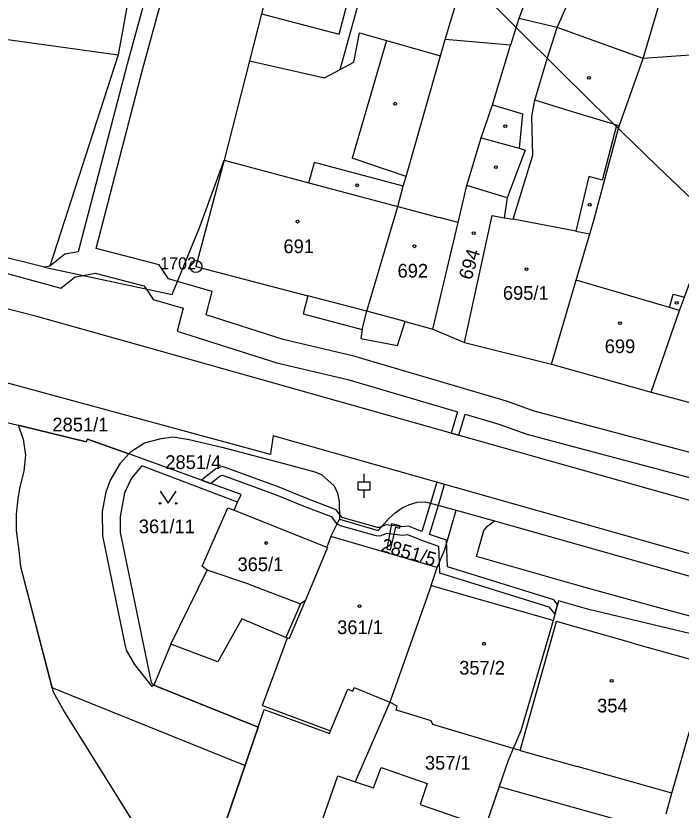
# Model space of a CAD drawing. Extents: x -644096 to -634268, y -1141430 to -1133463.
# Drawn here: x -639719.5 to -639636.9, y -1138128.6 to -1138030 of the extents above; entities that cross this region are included whole.
import ezdxf

# ---------------------------------------------------------------- set-up
doc = ezdxf.new("R2010")
doc.units = 0
for name, color, linetype in [('_CIVIL_CONSTRUCTION', 7, 'Continuous'), ('B_Hranice _3D', 7, 'Continuous'), ('M_Svah_Nasyp', 7, 'Continuous'), ('M_Svah_Zarez', 7, 'Continuous'), ('spodek_zarez', 7, 'Continuous'), ('svrsek_osa_sjezdy', 7, 'Continuous'), ('svrsek_osa_terminal_VRT', 7, 'Continuous'), ('svrsek_osa_VRT', 7, 'Continuous'), ('terminal_VRT', 7, 'Continuous')]:
    doc.layers.add(name, color=color, linetype=linetype)

msp = doc.modelspace()

# ---------------------------------------------------------------- linework, layer by layer
at = {"layer": '_CIVIL_CONSTRUCTION'}
for radius in [0.75, 0.03]:
    msp.add_circle((-639697.14, -1138061.11), radius, dxfattribs=at)
at = {"layer": 'B_Hranice _3D'}
for points in [[(-639743.68, -1137903.31), (-639716.61, -1137912.13), (-639698.21, -1137918.34), (-639691.04, -1137920.62), (-639680.89, -1137924.16), (-639675.67, -1137925.46), (-639676.02, -1137926.63), (-639676.41, -1137927.91), (-639682.01, -1137948.4), (-639690.58, -1137980.97), (-639705.69, -1138036), (-639711.76, -1138059.28), (-639713.43, -1138059.58), (-639715.3, -1138061.06), (-639715.94, -1138061.2), (-639729.17, -1138057.92)], [(-639603.1, -1138095.73), (-639602.79, -1138094.61), (-639632.18, -1138085.17), (-639655.14, -1138079.06), (-639658.58, -1138077.83), (-639677.53, -1138072.26), (-639686.3, -1138070.19), (-639695.86, -1138067.13), (-639695.12, -1138064.21), (-639699.43, -1138062.98), (-639700.57, -1138062.65), (-639701.72, -1138060.89), (-639709.54, -1138058.89), (-639703.75, -1138036.52), (-639688.64, -1137981.49), (-639680.07, -1137948.92)], [(-639730.74, -1138059.2), (-639713.92, -1138063.82), (-639712.15, -1138062.4), (-639711.17, -1138062.22), (-639709.66, -1138061.95), (-639703.6, -1138063.51), (-639703.34, -1138063.9), (-639702.47, -1138065.23), (-639698.74, -1138066.29), (-639699.46, -1138069.13), (-639687.1, -1138073.09), (-639678.29, -1138075.16), (-639664.66, -1138079.17), (-639665.43, -1138081.8), (-639664.48, -1138082.07), (-639663.71, -1138079.45), (-639659.5, -1138080.69), (-639656.04, -1138081.92), (-639633.02, -1138088.05), (-639604.81, -1138097.12), (-639601.81, -1138099.23), (-639529.41, -1138119.93)], [(-639697.16, -1138140.93), (-639689.4, -1138118.3), (-639702.38, -1138113.08), (-639702.56, -1138113.25), (-639704.74, -1138110.54), (-639705.75, -1138108.75), (-639705.9, -1138108.25), (-639708.7, -1138094.54), (-639708.73, -1138091.54), (-639708.29, -1138089.07), (-639707.78, -1138087.71), (-639706.52, -1138085.54), (-639705.48, -1138084.39), (-639710.62, -1138082.54), (-639710.76, -1138082.89), (-639719.21, -1138080.83), (-639718.59, -1138082.54), (-639718.32, -1138084.52), (-639718.53, -1138086.52), (-639719.01, -1138088.47), (-639719.26, -1138089.92), (-639719.49, -1138091.91), (-639719.46, -1138093.89), (-639719.13, -1138096.37), (-639718.95, -1138098.37), (-639714.89, -1138113.91), (-639713.46, -1138116.45), (-639697.95, -1138141.31)]]:
    msp.add_lwpolyline(points, dxfattribs=at)
for points in [[(-639691.02, -1138123.04), (-639689.4, -1138118.3), (-639702.38, -1138113.08), (-639702.56, -1138113.25), (-639704.74, -1138110.54), (-639705.75, -1138108.75), (-639705.9, -1138108.25), (-639708.7, -1138094.54), (-639708.73, -1138091.54), (-639708.29, -1138089.07), (-639707.78, -1138087.71), (-639706.52, -1138085.54), (-639705.48, -1138084.39), (-639710.62, -1138082.54), (-639710.76, -1138082.89), (-639719.21, -1138080.83), (-639718.59, -1138082.54), (-639718.32, -1138084.52), (-639718.53, -1138086.52), (-639719.01, -1138088.47), (-639719.26, -1138089.92), (-639719.49, -1138091.91), (-639719.46, -1138093.89), (-639719.13, -1138096.37), (-639718.95, -1138098.37), (-639715.03, -1138113.38)], [(-639652.55, -1138104.28), (-639652.23, -1138103.09), (-639652.7, -1138102.49), (-639665.91, -1138098.41), (-639666.02, -1138095.1), (-639668.12, -1138094.38), (-639667.02, -1138090.75), (-639666.27, -1138088.17), (-639667.23, -1138087.9), (-639667.99, -1138090.49), (-639669.06, -1138094.03), (-639670.72, -1138093.35), (-639671.48, -1138093.45), (-639673.57, -1138093.19), (-639674.06, -1138093.39), (-639674.39, -1138093.53), (-639674.58, -1138093.51), (-639678.85, -1138092.31), (-639679.02, -1138092.22), (-639679.31, -1138091.84), (-639679.71, -1138091.33), (-639683.36, -1138089.93), (-639686.82, -1138088.5), (-639693.85, -1138085.95), (-639694.65, -1138086.24), (-639696.45, -1138087.64), (-639695.33, -1138088.04), (-639694.15, -1138087.12), (-639693.85, -1138087.01), (-639687.18, -1138089.44), (-639683.74, -1138090.85), (-639680.33, -1138092.17), (-639679.68, -1138093.02), (-639679.6, -1138093.06), (-639679.21, -1138093.25), (-639674.78, -1138094.49), (-639674.25, -1138094.55), (-639673.43, -1138094.21), (-639671.48, -1138094.45), (-639670.86, -1138094.37), (-639668.92, -1138095.17), (-639667, -1138095.82), (-639666.93, -1138097.89), (-639666.89, -1138099.15), (-639653.3, -1138103.35)], [(-639672.85, -1138093.07), (-639673.44, -1138096.17), (-639672.96, -1138096.28), (-639672.33, -1138093.47), (-639671.82, -1138093.58), (-639671.76, -1138093.3)]]:
    msp.add_lwpolyline(points, close=True, dxfattribs=at)
at = {"layer": 'M_Svah_Nasyp'}
for p, q in [((-639679.33, -1138032.28), (-639674.61, -1138014.1)), ((-639689, -1138029.77), (-639679.33, -1138032.28)), ((-639673.45, -1138033.08), (-639677.75, -1138047.67)), ((-639660.3, -1138041.03), (-639656.57, -1138042.18)), ((-639650.24, -1138041.94), (-639655.03, -1138040.45)), ((-639656.57, -1138042.18), (-639656.97, -1138046.44)), ((-639644.86, -1138043.59), (-639650.24, -1138041.94)), ((-639646.63, -1138050.38), (-639644.86, -1138043.59)), ((-639644.57, -1138043.68), (-639644.86, -1138043.59)), ((-639661.71, -1138045.13), (-639656.97, -1138046.44)), ((-639656.24, -1138046.69), (-639658.48, -1138052.59)), ((-639656.97, -1138046.44), (-639656.24, -1138046.69)), ((-639693.65, -1138047.92), (-639683.1, -1138050.72)), ((-639671.04, -1138049.94), (-639677.75, -1138047.67)), ((-639683.1, -1138050.72), (-639682.43, -1138048.21)), ((-639671.38, -1138051.14), (-639682.43, -1138048.21)), ((-639648.32, -1138049.95), (-639649.96, -1138056.72)), ((-639646.63, -1138050.38), (-639648.32, -1138049.95)), ((-639683.1, -1138050.72), (-639672.05, -1138053.65)), ((-639658.48, -1138052.59), (-639663.48, -1138051.08)), ((-639658.48, -1138052.59), (-639658.84, -1138055.06)), ((-639672.05, -1138053.65), (-639666.94, -1138055.02)), ((-639664.57, -1138055.66), (-639666.94, -1138055.02)), ((-639649.96, -1138056.72), (-639657.75, -1138055.26)), ((-639649.96, -1138056.72), (-639648.2, -1138057.05)), ((-639638.3, -1138066.2), (-639649.89, -1138062.8)), ((-639675.9, -1138066.67), (-639683.24, -1138064.75)), ((-639638.3, -1138066.2), (-639637.84, -1138064.54)), ((-639637.84, -1138064.54), (-639636.47, -1138064.92)), ((-639671.17, -1138067.95), (-639675.9, -1138066.67)), ((-639637.08, -1138066.56), (-639638.3, -1138066.2)), ((-639690.59, -1138100.57), (-639695.75, -1138098.8)), ((-639690.59, -1138100.57), (-639684.16, -1138103.01)), ((-639683.57, -1138102.63), (-639685.55, -1138107.31)), ((-639656.86, -1138121.18), (-639652.35, -1138105.2)), ((-639642.85, -1138107.87), (-639652.35, -1138105.2)), ((-639688.88, -1138115.63), (-639685.78, -1138107.23)), ((-639685.97, -1138107.16), (-639685.78, -1138107.23)), ((-639685.78, -1138107.23), (-639685.55, -1138107.31)), ((-639642.85, -1138107.87), (-639633.23, -1138110.58)), ((-639688.88, -1138115.63), (-639680.41, -1138118.75)), ((-639656.86, -1138121.18), (-639657.72, -1138120.93)), ((-639656.86, -1138121.18), (-639649.77, -1138123.18)), ((-639638.01, -1138126.49), (-639649.77, -1138123.18))]:
    msp.add_line(p, q, dxfattribs=at)
at = {"layer": 'M_Svah_Zarez'}
for centre in [(-639648.317, -1138037.699), (-639672.397, -1138040.909), (-639658.717, -1138043.699), (-639659.897, -1138048.789), (-639677.117, -1138051.039), (-639648.227, -1138053.449), (-639684.517, -1138055.549), (-639662.637, -1138056.979), (-639669.997, -1138058.609), (-639656.077, -1138061.439), (-639637.427, -1138065.619), (-639644.457, -1138068.159), (-639688.427, -1138095.439), (-639676.817, -1138103.279), (-639661.367, -1138107.939), (-639645.497, -1138112.559)]:
    msp.add_circle(centre, 0.175, dxfattribs=at)
at = {"layer": 'spodek_zarez'}
msp.add_circle((-638683.068, -1137056.847), 1378.084, dxfattribs=at)
at = {"layer": 'svrsek_osa_sjezdy'}
for p, q in [((-639676.24, -1138087.851), (-639676.24, -1138086.85)), ((-639676.991, -1138087.851), (-639675.489, -1138087.851)), ((-639676.991, -1138088.852), (-639676.991, -1138087.851)), ((-639675.489, -1138088.852), (-639675.489, -1138087.851)), ((-639676.991, -1138088.852), (-639675.489, -1138088.852)), ((-639676.24, -1138089.85), (-639676.24, -1138088.852))]:
    msp.add_line(p, q, dxfattribs=at)
msp.add_lwpolyline([(-639701.59, -1138089.009), (-639700.59, -1138090.51), (-639699.59, -1138089.009)], dxfattribs=at)
for centre in [(-639701.59, -1138090.509), (-639699.59, -1138090.509)]:
    msp.add_circle(centre, 0.1, dxfattribs=at)
at = {"layer": 'svrsek_osa_terminal_VRT'}
msp.add_arc((-642050.261, -1145189.597), 8802.25, 41.4131519, 75.3170489, dxfattribs=at)
at = {"layer": 'terminal_VRT'}
for p, q in [((-639666.17, -1138032.94), (-639659.28, -1138010.03)), ((-639679.22, -1138036.65), (-639672.44, -1138012.22)), ((-639653.6, -1138021.36), (-639657.04, -1138030.33)), ((-639657.04, -1138030.33), (-639658.05, -1138033.65)), ((-639652.26, -1138031.43), (-639657.04, -1138030.33)), ((-639641.58, -1138035.3), (-639652.26, -1138031.43)), ((-639666.78, -1138034.98), (-639666.17, -1138032.94)), ((-639658.05, -1138033.65), (-639666.17, -1138032.94)), ((-639622.72, -1138033.98), (-639641.58, -1138035.3)), ((-639690.49, -1138035.58), (-639693.65, -1138047.92)), ((-639667.72, -1138068.88), (-639663.76, -1138070.53)), ((-639663.76, -1138070.53), (-639652.97, -1138073.25)), ((-639652.97, -1138073.25), (-639640.58, -1138076.72)), ((-639692.38, -1138091.38), (-639691.96, -1138090.37)), ((-639692.38, -1138091.38), (-639680.88, -1138095.94)), ((-639664.81, -1138091.35), (-639660.05, -1138092.69)), ((-639680.4, -1138094.63), (-639679.3, -1138092.46)), ((-639680.4, -1138094.63), (-639680.88, -1138095.94)), ((-639667.18, -1138098.46), (-639680.4, -1138094.63)), ((-639667.92, -1138100.73), (-639667.18, -1138098.46)), ((-639667.92, -1138100.73), (-639673.06, -1138115.19)), ((-639700.27, -1138108), (-639702.38, -1138113.08)), ((-639702.38, -1138113.08), (-639689.4, -1138118.3)), ((-639673.06, -1138115.19), (-639677.36, -1138125.08)), ((-639659.47, -1138125.65), (-639639.52, -1138131.22))]:
    msp.add_line(p, q, dxfattribs=at)
for points in [[(-639684, -1137948.08), (-639685.14, -1137952.3), (-639687.8, -1137962.14), (-639688.35, -1137961.99), (-639693.93, -1137982.99), (-639693.55, -1137983.15), (-639694.7, -1137987.27), (-639694.51, -1137987.32), (-639695.43, -1137990.61), (-639695.64, -1137990.55), (-639696.8, -1137994.72), (-639697.34, -1137994.58), (-639702.94, -1138015.69), (-639702.47, -1138015.81), (-639705.13, -1138025.61), (-639706.03, -1138030.55), (-639706.81, -1138034.84)], [(-639641.58, -1138035.3), (-639623.79, -1137975), (-639620.91, -1137963.96)], [(-639683.74, -1138009.59), (-639684.25, -1138011.44), (-639689, -1138029.77), (-639690.49, -1138035.58)], [(-639652.26, -1138031.43), (-639648.58, -1138023.08), (-639653.6, -1138021.36)], [(-639747.88, -1138051.4), (-639741.43, -1138030.05), (-639706.81, -1138034.84)], [(-639679.22, -1138036.65), (-639677.51, -1138035.75), (-639676.81, -1138032.12), (-639673.45, -1138033.08), (-639666.78, -1138034.98)], [(-639663.76, -1138070.53), (-639660.33, -1138054.78), (-639658.84, -1138055.06), (-639657.75, -1138055.26), (-639655.31, -1138047.28), (-639655.42, -1138042.48), (-639655.03, -1138040.45), (-639653.5, -1138035.32), (-639652.26, -1138031.43)], [(-639667.72, -1138068.88), (-639664.57, -1138055.66), (-639663.48, -1138051.08), (-639661.71, -1138045.13), (-639660.3, -1138041.03), (-639658.05, -1138033.65)], [(-639706.81, -1138034.84), (-639715.3, -1138061.06), (-639715.94, -1138061.2)], [(-639676.49, -1138068.92), (-639675.9, -1138066.67), (-639672.05, -1138053.65), (-639671.38, -1138051.14), (-639671.04, -1138049.94), (-639666.78, -1138034.98)], [(-639690.49, -1138035.58), (-639681.19, -1138037.69), (-639679.22, -1138036.65)], [(-639644.71, -1138044.09), (-639644.57, -1138043.68), (-639641.58, -1138035.3)], [(-639648.2, -1138057.05), (-639647.81, -1138055.7), (-639644.71, -1138044.09)], [(-639715.94, -1138061.2), (-639700.09, -1138064.6), (-639696.67, -1138056.21), (-639693.65, -1138047.92)], [(-639693.65, -1138047.92), (-639697.14, -1138061.11), (-639683.24, -1138064.75), (-639683.83, -1138067), (-639676.49, -1138068.92)], [(-639715.94, -1138061.2), (-639729.17, -1138057.92), (-639738.07, -1138055.6), (-639742.3, -1138054.56)], [(-639652.97, -1138073.25), (-639649.89, -1138062.8), (-639648.2, -1138057.05)], [(-639640.58, -1138076.72), (-639637.08, -1138066.56), (-639636.47, -1138064.92), (-639636.26, -1138064.35), (-639635.39, -1138062), (-639631.45, -1138062.94), (-639629.23, -1138063.47)], [(-639471.57, -1138134.61), (-639476.81, -1138134.15), (-639524.53, -1138121.64), (-639563.28, -1138110.71), (-639616.99, -1138095.45), (-639702, -1138071.49), (-639716.92, -1138067.33), (-639726.62, -1138064.83)], [(-639676.49, -1138068.92), (-639676.67, -1138070.05), (-639672.11, -1138070.93), (-639671.17, -1138067.95), (-639667.72, -1138068.88)], [(-639537.69, -1138124.47), (-639564.05, -1138117.1), (-639687.54, -1138082.15), (-639687.82, -1138084.05), (-639687.88, -1138084.44), (-639734.15, -1138071.91)], [(-639640.58, -1138076.72), (-639632.84, -1138078.78), (-639632.72, -1138078.32), (-639631.12, -1138078.75)], [(-639722.37, -1138080.06), (-639719.21, -1138080.83), (-639710.76, -1138082.89), (-639710.62, -1138082.54), (-639705.48, -1138084.39)], [(-639705.48, -1138084.39), (-639705.16, -1138084.04), (-639703.52, -1138083), (-639701.45, -1138082.45), (-639699.98, -1138082.26), (-639697.97, -1138082.59), (-639693.93, -1138083.53), (-639685.43, -1138085.78), (-639682.38, -1138086.61), (-639681.51, -1138086.96), (-639679.96, -1138088.33), (-639679.54, -1138089.26), (-639679.34, -1138090.27), (-639679.3, -1138092.46)], [(-639691.96, -1138090.37), (-639691.53, -1138089.41), (-639705.48, -1138084.39)], [(-639691.96, -1138090.37), (-639703.88, -1138085.88), (-639705.13, -1138087.4), (-639706.02, -1138089.2), (-639706.55, -1138092.13), (-639706.56, -1138094.14), (-639702.69, -1138112.74), (-639702.38, -1138113.08)], [(-639679.3, -1138092.46), (-639674.51, -1138093.9), (-639673.15, -1138092.36), (-639672.39, -1138091.69), (-639671.53, -1138091.09), (-639670.63, -1138090.67), (-639669.65, -1138090.39), (-639668.62, -1138090.32), (-639664.81, -1138091.35)], [(-639700.27, -1138108), (-639695.75, -1138098.8), (-639696.37, -1138098.31), (-639693.2, -1138091.07), (-639692.38, -1138091.38)], [(-639667.18, -1138098.46), (-639666.23, -1138096.26), (-639664.81, -1138091.35)], [(-639533.31, -1138132.32), (-639539.45, -1138130.76), (-639547.44, -1138128.61), (-639552.97, -1138127.07), (-639581.11, -1138119.36), (-639581.83, -1138118.64), (-639587.29, -1138117.27), (-639604.71, -1138112.46), (-639607.7, -1138111.69), (-639619.88, -1138108.49), (-639623.17, -1138107.6), (-639628.67, -1138106.13), (-639632.06, -1138105.48), (-639633.69, -1138105.07), (-639636.09, -1138104.42), (-639637.59, -1138104.03), (-639640.38, -1138103.3), (-639649.26, -1138100.83), (-639662.28, -1138097.13), (-639661.37, -1138093.87), (-639660.92, -1138093.34), (-639660.05, -1138092.69)], [(-639660.05, -1138092.69), (-639635.33, -1138099.68), (-639627.58, -1138101.87), (-639622.34, -1138103.35), (-639618.49, -1138104.44), (-639617.99, -1138104.57), (-639603.04, -1138108.77), (-639586.42, -1138113.47), (-639579.34, -1138115.46), (-639567.39, -1138118.86), (-639551.92, -1138123.26), (-639551.69, -1138122.49), (-639546.17, -1138124.11), (-639546.37, -1138124.83), (-639538.39, -1138127.1), (-639537.69, -1138124.47)], [(-639680.88, -1138095.94), (-639680.79, -1138095.98), (-639683.57, -1138102.63), (-639684.16, -1138103.01), (-639685.97, -1138107.16), (-639691.43, -1138104.85), (-639694.43, -1138110.21), (-639700.27, -1138108)], [(-639652.77, -1138105.07), (-639663.53, -1138101.99), (-639667.44, -1138100.88), (-639667.92, -1138100.73)], [(-639632.19, -1138107.53), (-639648.33, -1138103.68), (-639651.22, -1138102.86), (-639652.1, -1138102.62), (-639652.77, -1138105.07)], [(-639652.77, -1138105.07), (-639653, -1138105.91), (-639656.79, -1138118.77), (-639657.72, -1138120.93)], [(-639638.74, -1138129.06), (-639638.01, -1138126.49), (-639637.48, -1138124.64), (-639635.9, -1138119.12), (-639633.23, -1138110.58), (-639632.65, -1138108.87), (-639632.19, -1138107.53)], [(-639689.4, -1138118.3), (-639688.66, -1138116.09), (-639680.56, -1138119.1), (-639680.41, -1138118.75), (-639678.27, -1138113.6), (-639677.66, -1138113.83), (-639677.47, -1138113.38), (-639673.06, -1138115.19)], [(-639657.72, -1138120.93), (-639667.71, -1138117.99), (-639667.94, -1138117.53), (-639671.81, -1138116.3), (-639672.28, -1138116.17), (-639672.14, -1138115.69), (-639673.06, -1138115.19)], [(-639689.4, -1138118.3), (-639697.16, -1138140.93), (-639715.91, -1138195.67), (-639719.17, -1138205.18)], [(-639657.72, -1138120.93), (-639658.37, -1138122.42), (-639659.47, -1138125.65)], [(-639677.36, -1138125.08), (-639675.08, -1138125.84), (-639674.13, -1138123.31), (-639668.41, -1138125.31), (-639669.3, -1138127.89), (-639661.51, -1138130.58), (-639665.6, -1138142.88), (-639671.55, -1138160.01)], [(-639703.76, -1138194.1), (-639693.56, -1138164.78), (-639692.76, -1138165.06), (-639691.12, -1138160.33), (-639691.98, -1138160.03), (-639683.8, -1138136.53), (-639679.51, -1138124.36), (-639677.36, -1138125.08)], [(-639659.47, -1138125.65), (-639663.02, -1138136.06), (-639662.78, -1138136.19), (-639664.67, -1138143.18), (-639667.69, -1138151.71), (-639670.76, -1138160.28), (-639671.55, -1138160.01)]]:
    msp.add_lwpolyline(points, dxfattribs=at)

# ---------------------------------------------------------------- texts
at = {"layer": '_CIVIL_CONSTRUCTION'}
msp.add_text('1702', height=1.5, dxfattribs=at).set_placement((-639701.589, -1138061.485))
at = {"layer": 'svrsek_osa_VRT'}
for s, p in [('691', (-639686.27, -1138059.455)), ('692', (-639672.1, -1138062.495)), ('695/1', (-639659.01, -1138065.245)), ('699', (-639646.36, -1138071.865)), ('2851/1', (-639714.97, -1138081.585)), ('2851/4', (-639700.946, -1138086.255)), ('361/11', (-639704.236, -1138094.225)), ('365/1', (-639691.976, -1138098.935)), ('361/1', (-639679.6, -1138106.745)), ('357/2', (-639664.44, -1138111.775)), ('354', (-639647.31, -1138116.475)), ('357/1', (-639668.7, -1138123.575))]:
    msp.add_text(s, height=1.7, dxfattribs=at).set_placement(p)
for s, rotation, p in [('694', 73, (-639662.923, -1138062.884)), ('2851/5', 344, (-639674.277, -1138096.438))]:
    msp.add_text(s, height=1.7, rotation=rotation, dxfattribs=at).set_placement(p)

doc.saveas('drawing.dxf')
